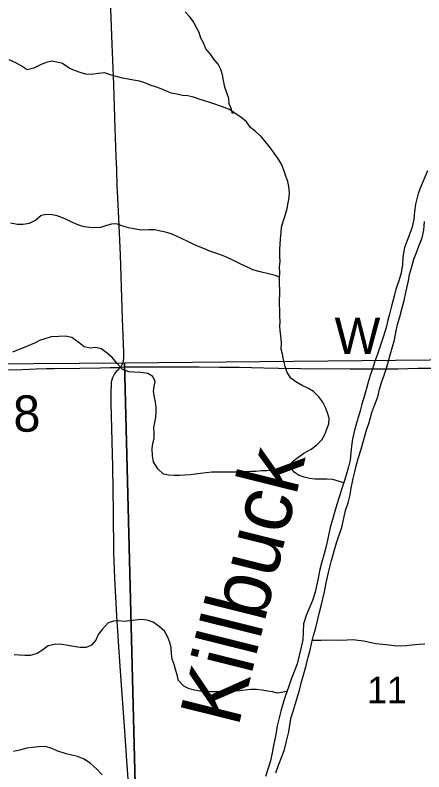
# Model space of a CAD drawing. Extents: x 1985906 to 2360102, y 891258 to 1222054.
# Drawn here: x 2096042 to 2099415, y 1080491 to 1086739 of the extents above; entities that cross this region are included whole.
import ezdxf

# ---------------------------------------------------------------- set-up
doc = ezdxf.new("R2010")
doc.units = 0
for name, color, linetype in [('GM_X_County_Road', 7, 'Continuous'), ('GM_X_Major_River', 7, 'Continuous'), ('GM_X_Major_River_Text', 7, 'Continuous'), ('GM_X_Minor_River', 7, 'Continuous'), ('GM_X_Section', 7, 'Continuous'), ('GM_X_Section_Text', 7, 'Continuous'), ('GM_X_Township_Road', 7, 'Continuous'), ('GM_X_Township_Road_Text', 7, 'Continuous')]:
    doc.layers.add(name, color=color, linetype=linetype)

msp = doc.modelspace()

# ---------------------------------------------------------------- linework, layer by layer
at = {"layer": 'GM_X_County_Road'}
for points in [[(2096909.7, 1083831.3), (2096915.5, 1083838.6), (2096925.6, 1083853), (2096930.2, 1083861.3), (2096932.8, 1083869.9), (2096934.5, 1083877.9), (2096935.5, 1083886.2), (2096937.7, 1083904.1), (2096938.7, 1083930), (2096939, 1083952.7), (2096927.8, 1084231.5), (2096910.1, 1084756.8), (2096900, 1085002.8), (2096889.1, 1085232.1), (2096884.2, 1085330.4), (2096880.9, 1085461.2), (2096876.2, 1085575.1), (2096868.2, 1085805.5), (2096856.4, 1086166.6), (2096841.9, 1086495.1), (2096822.7, 1087019.5)], [(2097004.6, 1080011.9), (2096963.4, 1080584.9), (2096946.5, 1080830.4), (2096927.1, 1081092.4), (2096912.4, 1081321.6), (2096895.6, 1081567.2), (2096880.2, 1081779.8), (2096863.2, 1082091.1), (2096854.7, 1082304.1), (2096853.5, 1082632.3), (2096848.5, 1083009.8), (2096833.9, 1083535), (2096833.1, 1083632.8), (2096835.5, 1083682), (2096837.6, 1083704.5), (2096842.5, 1083729.8), (2096847.5, 1083746), (2096852.7, 1083758.5), (2096862.1, 1083773.7), (2096872.4, 1083788.6), (2096882, 1083800.7), (2096894.1, 1083813.7), (2096905.8, 1083826.6), (2096909.7, 1083831.3)]]:
    msp.add_lwpolyline(points, dxfattribs=at)
at = {"layer": 'GM_X_Major_River'}
for points in [[(2099443.8, 1085453.4), (2099413.6, 1085381.3), (2099393.4, 1085329.2), (2099367.2, 1085265.2), (2099346.9, 1085179.1), (2099336.7, 1085116.9), (2099330.5, 1085054.8), (2099314.3, 1084980.7), (2099290.1, 1084912.6), (2099255.7, 1084820.5), (2099241.5, 1084742.4), (2099237.3, 1084680.3), (2099227.1, 1084610.2), (2099206.9, 1084544.1), (2099182.7, 1084476), (2099168.5, 1084417.9), (2099148.2, 1084335.8), (2099134, 1084281.7), (2099117.8, 1084219.6), (2099103.7, 1084159.5), (2099081.4, 1084087.4), (2099051.1, 1083997.3), (2099030.9, 1083939.3), (2099006.7, 1083873.2), (2098990.5, 1083819.1), (2098970.3, 1083763.1), (2098956.2, 1083709), (2098942, 1083656.9), (2098923.8, 1083596.8), (2098903.6, 1083526.7), (2098889.4, 1083470.6), (2098863.1, 1083388.5), (2098842.9, 1083312.4), (2098826.7, 1083238.3), (2098818.5, 1083180.2), (2098812.3, 1083124.1), (2098806.1, 1083064), (2098794, 1083009.9), (2098779.8, 1082959.8), (2098757.6, 1082887.8), (2098735.4, 1082821.7), (2098717.2, 1082765.6), (2098696.9, 1082699.5), (2098676.7, 1082631.4), (2098660.6, 1082575.3), (2098642.3, 1082507.3), (2098624.1, 1082429.1), (2098607.8, 1082353), (2098591.6, 1082290.9), (2098571.4, 1082224.8), (2098555.2, 1082160.8), (2098541, 1082088.6), (2098530.9, 1082038.6), (2098516.6, 1081974.5), (2098494.4, 1081906.4), (2098464.2, 1081834.3), (2098442, 1081782.3), (2098421.8, 1081712.2), (2098417.6, 1081646), (2098415.4, 1081581.9), (2098403.2, 1081519.8), (2098385, 1081451.7), (2098368.8, 1081381.6), (2098340.5, 1081311.5), (2098318.3, 1081255.5), (2098298.1, 1081189.4), (2098271.9, 1081121.3), (2098249.7, 1081049.2)], [(2098297, 1080810.6), (2098307.2, 1080874.7), (2098317.4, 1080930.8), (2098337.6, 1081000.9), (2098363.9, 1081083), (2098386.2, 1081157.1), (2098406.4, 1081243.2), (2098424.6, 1081301.3), (2098442.8, 1081369.4), (2098459, 1081437.5), (2098475.2, 1081495.6), (2098491.4, 1081561.7), (2098503.6, 1081615.8), (2098521.8, 1081679.8), (2098538, 1081737.9), (2098554.2, 1081810), (2098566.4, 1081860.1), (2098580.6, 1081920.2), (2098594.8, 1081978.3), (2098609, 1082052.4), (2098629.3, 1082148.5), (2098653.6, 1082234.7), (2098671.8, 1082304.8), (2098694.1, 1082380.8), (2098712.2, 1082438.9), (2098736.5, 1082509), (2098756.8, 1082599.1), (2098766.9, 1082649.2), (2098791.1, 1082711.3), (2098807.3, 1082777.4), (2098815.5, 1082833.5), (2098831.7, 1082911.6), (2098843.9, 1082967.7), (2098856.1, 1083017.8), (2098874.3, 1083085.9), (2098896.5, 1083153.9), (2098916.7, 1083224.1), (2098939, 1083304.2), (2098963.2, 1083376.2), (2098985.5, 1083458.4), (2099009.7, 1083524.4), (2099033.9, 1083588.5), (2099048.1, 1083650.6), (2099068.3, 1083714.7), (2099086.5, 1083766.8), (2099106.7, 1083822.8), (2099122.9, 1083882.9), (2099137.1, 1083933), (2099155.3, 1083999.1), (2099171.5, 1084057.1), (2099185.7, 1084131.3), (2099197.9, 1084183.3), (2099216.1, 1084247.4), (2099234.3, 1084321.5), (2099252.5, 1084383.6), (2099266.7, 1084449.7), (2099287, 1084545.9), (2099295.2, 1084598), (2099311.3, 1084652), (2099331.6, 1084724.1), (2099353.8, 1084780.2), (2099378, 1084844.3), (2099400.2, 1084900.3), (2099414.4, 1084962.4), (2099418.6, 1085034.6)], [(2098249.7, 1081049.2), (2098233.5, 1080991.1), (2098203.1, 1080871), (2098196.9, 1080814.9), (2098184.7, 1080760.8), (2098174.6, 1080708.7), (2098162.4, 1080646.6), (2098148.2, 1080582.5), (2098128, 1080512.4), (2098107.8, 1080452.4)], [(2098194, 1080482.2), (2098216.2, 1080546.3), (2098244.4, 1080622.4), (2098264.6, 1080676.4), (2098280.8, 1080744.5), (2098297, 1080810.6)]]:
    msp.add_lwpolyline(points, dxfattribs=at)
at = {"layer": 'GM_X_Minor_River'}
for points in [[(2097845, 1085935.8), (2097836.5, 1085926.2), (2097825, 1085966.5), (2097807.6, 1086006.9), (2097804.2, 1086051.1), (2097773.4, 1086143.9), (2097760.1, 1086200.3), (2097752.7, 1086244.6), (2097739.3, 1086289), (2097715.8, 1086333.5), (2097680.3, 1086376.1), (2097652.8, 1086416.7), (2097615.2, 1086459.4), (2097597.8, 1086503.8), (2097574.3, 1086548.3), (2097558.9, 1086594.7), (2097535.5, 1086639.2), (2097516, 1086679.6), (2097480.5, 1086726.3), (2097444.9, 1086766.9)], [(2096578.1, 1086266.4), (2096530.1, 1086281.1), (2096486.3, 1086301.8), (2096432.6, 1086338.6), (2096386.5, 1086351.3), (2096344.5, 1086357.9), (2096298.1, 1086348.5), (2096251.7, 1086329), (2096195, 1086299.7), (2096140.6, 1086288.3), (2096090.8, 1086319.1), (2096047, 1086343.8), (2095993.2, 1086368.6)], [(2098754.4, 1082878.4), (2098662.8, 1082904.7), (2098612.6, 1082907.4), (2098564.4, 1082908), (2098514.2, 1082906.7), (2098470.1, 1082913.3), (2098428, 1082923.9), (2098386.1, 1082938.5), (2098344.3, 1082965.2), (2098310.8, 1083007.8), (2098327.5, 1083051.8), (2098374.2, 1083087.3), (2098424.9, 1083122.8), (2098483.6, 1083156.1), (2098532.3, 1083189.6), (2098573.1, 1083233.2), (2098597.8, 1083275.1), (2098612.5, 1083321.1), (2098629.2, 1083365), (2098631.9, 1083411.2), (2098620.5, 1083455.5), (2098603, 1083497.9), (2098581.5, 1083542.4), (2098548, 1083587), (2098502.5, 1083629.8), (2098456.7, 1083658.5), (2098410.8, 1083681.2), (2098359, 1083710.1), (2098317.3, 1083740.8), (2098287.8, 1083787.3), (2098270.5, 1083837.8), (2098259, 1083882.1), (2098247.8, 1083938.5), (2098236.4, 1083980.8), (2098241, 1084026.9), (2098237.6, 1084069.2), (2098232.2, 1084111.4), (2098227, 1084167.7), (2098227.6, 1084209.9), (2098226.2, 1084252.1), (2098224.9, 1084304.3), (2098223.6, 1084350.5), (2098225.3, 1084467), (2098224, 1084521.2), (2098222.7, 1084565.4), (2098225.4, 1084617.6), (2098224, 1084659.8), (2098228.7, 1084703.9), (2098227.3, 1084746.1), (2098226.1, 1084802.3), (2098228.7, 1084844.5), (2098231.4, 1084890.6), (2098236.2, 1084946.8), (2098238.8, 1084988.9), (2098253.5, 1085034.9), (2098270.3, 1085084.9), (2098285.2, 1085141), (2098295.9, 1085189), (2098302.5, 1085233.1), (2098305.2, 1085275.2), (2098299.8, 1085323.5), (2098292.4, 1085365.8), (2098274.9, 1085408.2), (2098259.6, 1085458.6), (2098240.2, 1085507.1), (2098210.8, 1085557.7), (2098179.3, 1085600.3), (2098145.8, 1085644.9), (2098106.3, 1085691.6), (2098070.8, 1085736.3), (2098025.2, 1085779.1), (2097983.5, 1085811.8), (2097952, 1085858.4), (2097904.4, 1085897.2), (2097856.6, 1085927.9), (2097810.9, 1085958.7), (2097753, 1085981.5), (2097657, 1086015), (2097605.1, 1086031.7), (2097559, 1086044.4), (2097513.1, 1086061.1), (2097467.1, 1086071.7), (2097422.9, 1086074.3), (2097376.9, 1086085), (2097332.8, 1086093.6), (2097290.9, 1086112.2), (2097247, 1086130.9), (2097199, 1086147.6), (2097157, 1086160.2), (2097113.1, 1086178.9), (2097069.1, 1086193.6), (2097017, 1086202.3), (2096975, 1086210.9), (2096928.9, 1086217.5), (2096884.9, 1086228.1), (2096824.9, 1086247), (2096780.9, 1086261.7), (2096728.6, 1086256.3), (2096670.3, 1086249.1), (2096624.1, 1086251.7), (2096578.1, 1086266.4)], [(2098223.2, 1084575.4), (2098186.9, 1084590), (2098144.8, 1084600.6), (2098052.8, 1084621.9), (2098002.8, 1084636.6), (2097958.9, 1084657.3), (2097903, 1084682.2), (2097837.2, 1084715.2), (2097785.3, 1084740), (2097743.4, 1084756.6), (2097689.5, 1084775.4), (2097649.5, 1084790), (2097605.6, 1084808.7), (2097555.6, 1084827.4), (2097505.8, 1084850.2), (2097465.9, 1084868.8), (2097420, 1084891.5), (2097372.1, 1084914.2), (2097330.2, 1084932.8), (2097282.2, 1084945.5), (2097242.1, 1084954.1), (2097194.1, 1084966.8), (2097143.9, 1084965.5), (2097085.6, 1084962.2), (2097035.5, 1084970.9), (2096977.5, 1084983.8), (2096937.4, 1084994.3), (2096877.5, 1085015.2), (2096837.3, 1085013.8), (2096786.9, 1084998.4), (2096746.5, 1084984.9), (2096700.3, 1084983.5), (2096656.2, 1084986.1), (2096612, 1084990.7), (2096568.1, 1085005.3), (2096516.1, 1085026.1), (2096476.3, 1085046.7), (2096432.3, 1085065.4), (2096388.4, 1085082.1), (2096348.4, 1085090.6), (2096304.2, 1085093.2), (2096255.9, 1085083.8), (2096213.2, 1085046.2), (2096156.5, 1085018.9), (2096108.2, 1085009.5), (2096062, 1085010.1), (2096003.9, 1085020.9)], [(2098323, 1082992.3), (2098290.4, 1082988), (2098242.1, 1082980.6), (2098199.9, 1082977.2), (2098157.7, 1082977.7), (2098117.5, 1082976.3), (2098075.3, 1082974.8), (2098027.1, 1082971.4), (2097986.9, 1082970), (2097938.6, 1082968.6), (2097874.3, 1082965.5), (2097822.1, 1082964.1), (2097719.7, 1082965.5), (2097665.4, 1082964.2), (2097619.2, 1082958.8), (2097570.9, 1082953.5), (2097526.6, 1082948), (2097486.4, 1082942.6), (2097442.2, 1082939.1), (2097397.9, 1082937.7), (2097353.8, 1082938.3), (2097307.6, 1082940.9), (2097265.6, 1082949.5), (2097220, 1082992.3), (2097184.7, 1083051), (2097175.3, 1083099.3), (2097172.2, 1083159.6), (2097178.8, 1083201.7), (2097189.5, 1083243.8), (2097188.1, 1083287.9), (2097186.7, 1083334.2), (2097193.3, 1083374.2), (2097202, 1083418.3), (2097204.6, 1083460.4), (2097205.2, 1083502.6), (2097199.8, 1083544.9), (2097192.4, 1083585.1), (2097183, 1083631.4), (2097189.6, 1083671.5), (2097196.2, 1083713.6), (2097178.7, 1083756), (2097136.9, 1083778.7), (2097078.8, 1083787.5), (2097022.6, 1083790.2), (2096980.4, 1083792.8), (2096928.5, 1083813.6), (2096885, 1083858.3), (2096845.5, 1083909.1), (2096801.9, 1083947.8), (2096750.2, 1083982.7), (2096708.2, 1083995.3), (2096659.9, 1083987.9), (2096609.9, 1084000.6), (2096570.2, 1084033.3), (2096508.5, 1084078.3), (2096458.5, 1084087), (2096402.2, 1084085.8), (2096339.9, 1084082.6), (2096287.4, 1084065.2), (2096243.1, 1084051.7), (2096200.6, 1084030.2), (2096115.7, 1083995.2), (2096065.2, 1083975.8), (2096018.8, 1083956.3)], [(2098284.3, 1081153.5), (2098207.6, 1081141.5), (2098165.6, 1081150.1), (2098123.5, 1081156.7), (2098081.4, 1081165.3), (2098033.3, 1081169.9), (2097987.1, 1081170.6), (2097940.9, 1081165.2), (2097896.6, 1081159.7), (2097848.4, 1081156.4), (2097798.1, 1081157), (2097755.9, 1081153.6), (2097705.7, 1081150.2), (2097657.5, 1081150.9), (2097613.3, 1081153.5), (2097565.2, 1081158.1), (2097523.1, 1081164.8), (2097477.1, 1081175.4), (2097433.2, 1081198.1), (2097389.7, 1081244.9), (2097378.3, 1081291.2), (2097364.9, 1081335.6), (2097353.5, 1081377.9), (2097338, 1081420.3), (2097332.6, 1081464.5), (2097329.3, 1081516.8), (2097317.9, 1081559.1), (2097302.5, 1081603.5), (2097273, 1081652.1), (2097229.4, 1081690.8), (2097179.7, 1081725.6), (2097131.7, 1081742.3), (2097081.6, 1081749), (2097031.3, 1081743.7), (2096987.1, 1081736.3), (2096944.8, 1081730.8), (2096896.7, 1081737.5), (2096854.5, 1081736), (2096810.1, 1081720.6), (2096761.1, 1081667), (2096726.4, 1081625.3), (2096707.6, 1081579.3), (2096670.9, 1081535.7), (2096626.4, 1081518.2), (2096578.2, 1081516.8), (2096524.1, 1081525.6), (2096478, 1081534.2), (2096426, 1081543), (2096377.8, 1081545.6), (2096315.3, 1081532.4), (2096270.7, 1081498.9), (2096222, 1081467.4), (2096165.6, 1081452.1), (2096121.4, 1081452.7), (2096075.2, 1081455.3), (2096033.1, 1081457.9)], [(2098495.3, 1081578.7), (2098567.4, 1081578.5), (2098609.6, 1081579.9), (2098697.9, 1081578.8), (2098782.3, 1081581.6), (2098828.5, 1081583), (2098872.7, 1081578.4), (2098918.8, 1081571.8), (2098964.8, 1081561.1), (2099018.9, 1081550.3), (2099075, 1081545.6), (2099125.1, 1081538.9), (2099169.3, 1081534.3), (2099219.4, 1081531.6), (2099267.6, 1081532.9), (2099315.9, 1081538.3), (2099374.2, 1081543.6), (2099422.5, 1081546.9)], [(2096759.9, 1080466.1), (2096712.4, 1080514.9), (2096662.9, 1080559.8), (2096611.2, 1080596.6), (2096557.3, 1080617.4), (2096509.2, 1080628.1), (2096463.2, 1080640.8), (2096393.2, 1080661.8), (2096343.3, 1080682.5), (2096293.4, 1080701.3), (2096235.1, 1080698.1), (2096184.8, 1080692.7), (2096138.5, 1080685.3), (2096078, 1080670), (2096027.6, 1080658.7)]]:
    msp.add_lwpolyline(points, dxfattribs=at)
at = {"layer": 'GM_X_Section'}
for points in [[(2096943.4, 1083869), (2102258.7, 1083920.8), (2102462.8, 1078570.3), (2097079.3, 1078544.2)], [(2091710.1, 1083829.5), (2096943.4, 1083869), (2097079.3, 1078544.2), (2094439.4, 1078583.4), (2091802.2, 1078474.5)]]:
    msp.add_lwpolyline(points, close=True, dxfattribs=at)
at = {"layer": 'GM_X_Township_Road'}
for points in [[(2095987.8, 1083809.3), (2096098.3, 1083813.1), (2096215, 1083818.7), (2096300.1, 1083821.5), (2096363.2, 1083822.4), (2096576.2, 1083825.2), (2096745.6, 1083826.6), (2096826.5, 1083828), (2096889.5, 1083830.3), (2096909.7, 1083831.3)], [(2096909.7, 1083831.3), (2096951.6, 1083833.6), (2097034.8, 1083835.5), (2097176, 1083835.9), (2097412.5, 1083834.3), (2097558.4, 1083834), (2097726.8, 1083832.5), (2097890, 1083831.1), (2098095, 1083827.3), (2098216.3, 1083823.9), (2098396.6, 1083821), (2098806.7, 1083818.9), (2099200.2, 1083818.4), (2099281.3, 1083820.9), (2099364.1, 1083824.2), (2099437.5, 1083825.1), (2099541, 1083824.6), (2099600.7, 1083823.3)]]:
    msp.add_lwpolyline(points, dxfattribs=at)

# ---------------------------------------------------------------- texts
at = {"layer": 'GM_X_Major_River_Text'}
msp.add_text('Killbuck', height=500.22, rotation=75.99065, dxfattribs=at).set_placement((2097881.2, 1080849.6))
at = {"layer": 'GM_X_Section_Text'}
msp.add_text('11', height=221, rotation=0.00001, dxfattribs=at).set_placement((2098945.8, 1081056.3))
at = {"layer": 'GM_X_Township_Road_Text'}
for s, rotation, p in [('W', 0.00001, (2098677.4, 1083941.5)), ('8', 1.89103, (2096030.6, 1083295.8))]:
    msp.add_text(s, height=300, rotation=rotation, dxfattribs=at).set_placement(p)

doc.saveas('drawing.dxf')
